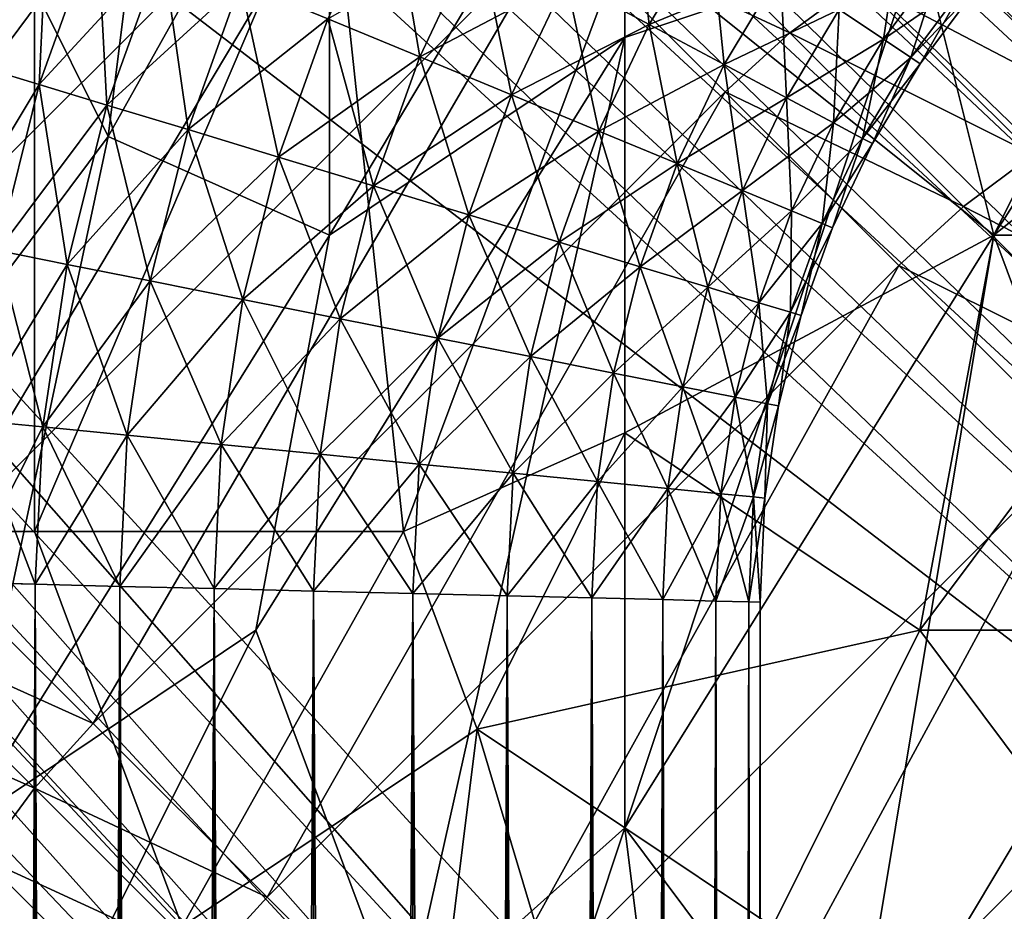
# Model space of a CAD drawing. Extents: x -160 to 10, y -10 to 160.
# Tile 237 of 450: x -0.1852 to -0.1676, y 0.1271 to 0.1431. Entities that reach past the tile are written whole.
import ezdxf

# ---------------------------------------------------------------- set-up
doc = ezdxf.new("R2010")
doc.units = 0

msp = doc.modelspace()

# ---------------------------------------------------------------- linework, layer by layer
for points in [[(-0.156664, 0.141082, 0.506885), (-0.20835, 0.187559, 0.012), (-0.223522, 0.202731, 0.012)], [(-0.156664, 0.141082, 0.506885), (-0.223522, 0.202731, 0.012), (-0.185174, 0.170429, 0.584312)], [(-0.20835, 0.187559, 0.012), (-0.156664, 0.141082, 0.506885), (-0.155774, 0.139976, 0.50601)], [(-0.20835, 0.187559, 0.012), (-0.155774, 0.139976, 0.50601), (-0.20747, 0.186517, 0.010433)], [(-0.20747, 0.186517, 0.010433), (-0.155774, 0.139976, 0.50601), (-0.155125, 0.138744, 0.505181)], [(-0.20747, 0.186517, 0.010433), (-0.155125, 0.138744, 0.505181), (-0.20675, 0.185348, 0.008894)], [(-0.20675, 0.185348, 0.008894), (-0.155125, 0.138744, 0.505181), (-0.154766, 0.137417, 0.504428)], [(-0.20675, 0.185348, 0.008894), (-0.154766, 0.137417, 0.504428), (-0.206202, 0.184071, 0.007408)], [(-0.206202, 0.184071, 0.007408), (-0.154766, 0.137417, 0.504428), (-0.154662, 0.136025, 0.503751)], [(-0.206202, 0.184071, 0.007408), (-0.154662, 0.136025, 0.503751), (-0.205837, 0.182709, 0.006)], [(-0.205837, 0.182709, 0.006), (-0.154662, 0.136025, 0.503751), (-0.154847, 0.134607, 0.503174)], [(-0.205837, 0.182709, 0.006), (-0.154847, 0.134607, 0.503174), (-0.20566, 0.181285, 0.004695)], [(-0.20566, 0.181285, 0.004695), (-0.155258, 0.133214, 0.502694), (-0.205674, 0.179823, 0.003515)], [(-0.20566, 0.181285, 0.004695), (-0.154847, 0.134607, 0.503174), (-0.155258, 0.133214, 0.502694)], [(-0.205674, 0.179823, 0.003515), (-0.155832, 0.131889, 0.502302), (-0.205879, 0.178348, 0.00248)], [(-0.205674, 0.179823, 0.003515), (-0.155258, 0.133214, 0.502694), (-0.155832, 0.131889, 0.502302)], [(-0.205879, 0.178348, 0.00248), (-0.156552, 0.130653, 0.502002), (-0.206098, 0.177305, 0.002352)], [(-0.205879, 0.178348, 0.00248), (-0.155832, 0.131889, 0.502302), (-0.156552, 0.130653, 0.502002)], [(-0.206098, 0.177305, 0.002352), (-0.157361, 0.129463, 0.501767), (-0.206802, 0.175304, 0.001701)], [(-0.206098, 0.177305, 0.002352), (-0.156552, 0.130653, 0.502002), (-0.157361, 0.129463, 0.501767)], [(-0.206802, 0.175304, 0.001701), (-0.158213, 0.128322, 0.501586), (-0.207545, 0.173965, 0.00119)], [(-0.206802, 0.175304, 0.001701), (-0.157361, 0.129463, 0.501767), (-0.158213, 0.128322, 0.501586)], [(-0.207545, 0.173965, 0.00119), (-0.159096, 0.127268, 0.501468), (-0.208435, 0.172716, 0.000882)], [(-0.207545, 0.173965, 0.00119), (-0.158213, 0.128322, 0.501586), (-0.159096, 0.127268, 0.501468)], [(-0.208435, 0.172716, 0.000882), (-0.160067, 0.126275, 0.501429), (-0.209462, 0.171566, 0.000778)], [(-0.208435, 0.172716, 0.000882), (-0.159096, 0.127268, 0.501468), (-0.160067, 0.126275, 0.501429)], [(-0.213696, 0.167333, 0.000778), (-0.209462, 0.171566, 0.000778), (-0.160067, 0.126275, 0.501429)], [(-0.152323, 0.136555, 0.513147), (-0.156664, 0.141082, 0.506885), (-0.185174, 0.170429, 0.584312)], [(-0.149006, 0.133626, 0.527606), (-0.152323, 0.136555, 0.513147), (-0.185174, 0.170429, 0.584312)], [(-0.185174, 0.170429, 0.584312), (-0.170355, 0.156252, 0.644683), (-0.148952, 0.135016, 0.684081)], [(-0.185174, 0.170429, 0.584312), (-0.148952, 0.135016, 0.684081), (-0.071389, 0.057435, 0.659767)], [(-0.148085, 0.13277, 0.531708), (-0.149006, 0.133626, 0.527606), (-0.185174, 0.170429, 0.584312)], [(-0.14702, 0.131759, 0.536139), (-0.148085, 0.13277, 0.531708), (-0.185174, 0.170429, 0.584312)], [(-0.185174, 0.170429, 0.584312), (-0.071389, 0.057435, 0.659767), (-0.083124, 0.068952, 0.639939)], [(-0.185174, 0.170429, 0.584312), (-0.083124, 0.068952, 0.639939), (-0.085112, 0.070919, 0.637953)], [(-0.145774, 0.130563, 0.540869), (-0.14702, 0.131759, 0.536139), (-0.185174, 0.170429, 0.584312)], [(-0.144307, 0.129148, 0.545887), (-0.145774, 0.130563, 0.540869), (-0.185174, 0.170429, 0.584312)], [(-0.185174, 0.170429, 0.584312), (-0.085112, 0.070919, 0.637953), (-0.087059, 0.072845, 0.635977)], [(-0.185174, 0.170429, 0.584312), (-0.087059, 0.072845, 0.635977), (-0.088964, 0.07473, 0.634012)], [(-0.142588, 0.127485, 0.551169), (-0.144307, 0.129148, 0.545887), (-0.185174, 0.170429, 0.584312)], [(-0.140589, 0.125543, 0.556698), (-0.142588, 0.127485, 0.551169), (-0.185174, 0.170429, 0.584312)], [(-0.185174, 0.170429, 0.584312), (-0.088964, 0.07473, 0.634012), (-0.090829, 0.076574, 0.63206)], [(-0.185174, 0.170429, 0.584312), (-0.090829, 0.076574, 0.63206), (-0.092655, 0.078379, 0.630117)], [(-0.138279, 0.123293, 0.562462), (-0.140589, 0.125543, 0.556698), (-0.185174, 0.170429, 0.584312)], [(-0.13563, 0.120707, 0.568446), (-0.138279, 0.123293, 0.562462), (-0.185174, 0.170429, 0.584312)], [(-0.185174, 0.170429, 0.584312), (-0.092655, 0.078379, 0.630117), (-0.094442, 0.080147, 0.628184)], [(-0.185174, 0.170429, 0.584312), (-0.094442, 0.080147, 0.628184), (-0.096295, 0.081978, 0.626145)], [(-0.132613, 0.117755, 0.574642), (-0.13563, 0.120707, 0.568446), (-0.185174, 0.170429, 0.584312)], [(-0.1292, 0.11441, 0.58104), (-0.132613, 0.117755, 0.574642), (-0.185174, 0.170429, 0.584312)], [(-0.185174, 0.170429, 0.584312), (-0.096295, 0.081978, 0.626145), (-0.105174, 0.09075, 0.615906)], [(-0.185174, 0.170429, 0.584312), (-0.105174, 0.09075, 0.615906), (-0.111024, 0.096522, 0.608537)], [(-0.125364, 0.110642, 0.587633), (-0.1292, 0.11441, 0.58104), (-0.185174, 0.170429, 0.584312)], [(-0.121075, 0.106425, 0.594416), (-0.125364, 0.110642, 0.587633), (-0.185174, 0.170429, 0.584312)], [(-0.185174, 0.170429, 0.584312), (-0.111024, 0.096522, 0.608537), (-0.116305, 0.101728, 0.601386)], [(-0.116305, 0.101728, 0.601386), (-0.121075, 0.106425, 0.594416), (-0.185174, 0.170429, 0.584312)], [(-0.213696, 0.167333, 0.000778), (-0.169716, 0.117343, 0.501618), (-0.214846, 0.166305, 0.000882)], [(-0.213696, 0.167333, 0.000778), (-0.16869, 0.118288, 0.501583), (-0.169716, 0.117343, 0.501618)], [(-0.213696, 0.167333, 0.000778), (-0.160067, 0.126275, 0.501429), (-0.16869, 0.118288, 0.501583)], [(-0.214846, 0.166305, 0.000882), (-0.17076, 0.116455, 0.501717), (-0.216095, 0.165416, 0.00119)], [(-0.214846, 0.166305, 0.000882), (-0.169716, 0.117343, 0.501618), (-0.17076, 0.116455, 0.501717)], [(-0.228647, 0.16534, 0.010433), (-0.183198, 0.11464, 0.506917), (-0.229688, 0.16622, 0.012)], [(-0.213729, 0.144307, 0.575792), (-0.229688, 0.16622, 0.012), (-0.183198, 0.11464, 0.506917)], [(-0.216095, 0.165416, 0.00119), (-0.171809, 0.115658, 0.501883), (-0.217434, 0.164672, 0.001701)], [(-0.216095, 0.165416, 0.00119), (-0.17076, 0.116455, 0.501717), (-0.171809, 0.115658, 0.501883)], [(-0.227477, 0.16462, 0.008894), (-0.182057, 0.114015, 0.50612), (-0.228647, 0.16534, 0.010433)], [(-0.228647, 0.16534, 0.010433), (-0.182057, 0.114015, 0.50612), (-0.183198, 0.11464, 0.506917)], [(-0.217434, 0.164672, 0.001701), (-0.172877, 0.114971, 0.50212), (-0.219435, 0.163968, 0.002352)], [(-0.217434, 0.164672, 0.001701), (-0.171809, 0.115658, 0.501883), (-0.172877, 0.114971, 0.50212)], [(-0.226201, 0.164073, 0.007408), (-0.180802, 0.113755, 0.505409), (-0.227477, 0.16462, 0.008894)], [(-0.227477, 0.16462, 0.008894), (-0.180802, 0.113755, 0.505409), (-0.182057, 0.114015, 0.50612)], [(-0.224839, 0.163707, 0.006), (-0.179482, 0.113668, 0.504735), (-0.226201, 0.164073, 0.007408)], [(-0.226201, 0.164073, 0.007408), (-0.179482, 0.113668, 0.504735), (-0.180802, 0.113755, 0.505409)], [(-0.219435, 0.163968, 0.002352), (-0.174055, 0.114471, 0.502475), (-0.220477, 0.163749, 0.00248)], [(-0.219435, 0.163968, 0.002352), (-0.172877, 0.114971, 0.50212), (-0.174055, 0.114471, 0.502475)], [(-0.223414, 0.16353, 0.004695), (-0.178126, 0.113719, 0.504099), (-0.224839, 0.163707, 0.006)], [(-0.224839, 0.163707, 0.006), (-0.178126, 0.113719, 0.504099), (-0.179482, 0.113668, 0.504735)], [(-0.220477, 0.163749, 0.00248), (-0.175366, 0.11413, 0.502951), (-0.221952, 0.163544, 0.003515)], [(-0.220477, 0.163749, 0.00248), (-0.174055, 0.114471, 0.502475), (-0.175366, 0.11413, 0.502951)], [(-0.221952, 0.163544, 0.003515), (-0.176744, 0.113879, 0.503501), (-0.223414, 0.16353, 0.004695)], [(-0.223414, 0.16353, 0.004695), (-0.176744, 0.113879, 0.503501), (-0.178126, 0.113719, 0.504099)], [(-0.221952, 0.163544, 0.003515), (-0.175366, 0.11413, 0.502951), (-0.176744, 0.113879, 0.503501)], [(-0.170355, 0.156252, 0.644683), (-0.160409, 0.146491, 0.666921), (-0.148952, 0.135016, 0.684081)], [(-0.195012, 0.141706, 0.656667), (-0.183835, 0.152882, 0.656667), (-0.186347, 0.155325, 0.650175)], [(-0.19244, 0.139069, 0.662842), (-0.183835, 0.152882, 0.656667), (-0.195012, 0.141706, 0.656667)], [(-0.19244, 0.139069, 0.662842), (-0.181199, 0.15031, 0.662842), (-0.183835, 0.152882, 0.656667)], [(-0.186274, 0.146277, 0.769751), (-0.183631, 0.14097, 0.770463), (-0.18231, 0.151584, 0.769847)], [(-0.183631, 0.14097, 0.770463), (-0.179667, 0.148046, 0.770369), (-0.18231, 0.151584, 0.769847)], [(-0.167774, 0.139201, 0.771169), (-0.159846, 0.151584, 0.770893), (-0.169096, 0.144508, 0.771)], [(-0.165132, 0.132125, 0.771324), (-0.159846, 0.151584, 0.770893), (-0.167774, 0.139201, 0.771169)], [(-0.189739, 0.136306, 0.6687), (-0.181199, 0.15031, 0.662842), (-0.19244, 0.139069, 0.662842)], [(-0.189739, 0.136306, 0.6687), (-0.178436, 0.147609, 0.6687), (-0.181199, 0.15031, 0.662842)], [(-0.179667, 0.139201, 0.770841), (-0.179667, 0.148046, 0.770369), (-0.183631, 0.14097, 0.770463)], [(-0.179667, 0.139201, 0.770841), (-0.174381, 0.148046, 0.770704), (-0.179667, 0.148046, 0.770369)], [(-0.179667, 0.139201, 0.770841), (-0.174381, 0.142739, 0.770922), (-0.174381, 0.148046, 0.770704)], [(-0.174381, 0.142739, 0.770922), (-0.169096, 0.144508, 0.771), (-0.174381, 0.148046, 0.770704)], [(-0.186886, 0.133443, 0.674242), (-0.178436, 0.147609, 0.6687), (-0.189739, 0.136306, 0.6687)], [(-0.186886, 0.133443, 0.674242), (-0.175573, 0.144756, 0.674242), (-0.178436, 0.147609, 0.6687)], [(-0.183631, 0.14097, 0.770463), (-0.186274, 0.146277, 0.769751), (-0.190238, 0.132125, 0.770271)], [(-0.179667, 0.146277, 0.701498), (-0.184953, 0.133894, 0.702785), (-0.184953, 0.144508, 0.701483)], [(-0.179667, 0.146277, 0.701498), (-0.178346, 0.133894, 0.703376), (-0.184953, 0.133894, 0.702785)], [(-0.178346, 0.133894, 0.703376), (-0.179667, 0.146277, 0.701498), (-0.174381, 0.144508, 0.702201)], [(-0.171425, 0.142822, 0.6794), (-0.174408, 0.145806, 0.674179), (-0.175573, 0.144756, 0.674242)], [(-0.170173, 0.143745, 0.679201), (-0.174408, 0.145806, 0.674179), (-0.171425, 0.142822, 0.6794)], [(-0.174263, 0.145727, 0.317799), (-0.175434, 0.143772, 0.317799), (-0.173943, 0.142975, 0.317208)], [(-0.174263, 0.145727, 0.317799), (-0.173943, 0.142975, 0.317208), (-0.172857, 0.144787, 0.317208)], [(-0.178574, 0.14545, 0.317799), (-0.179698, 0.143075, 0.317799), (-0.178053, 0.142393, 0.318)], [(-0.178574, 0.14545, 0.317799), (-0.178053, 0.142393, 0.318), (-0.177004, 0.144611, 0.318)], [(-0.184712, 0.145152, 0.306529), (-0.186343, 0.142347, 0.30822), (-0.185259, 0.145378, 0.30822)], [(-0.185259, 0.145378, 0.31178), (-0.185777, 0.142176, 0.313471), (-0.184712, 0.145152, 0.313471)], [(-0.184712, 0.145152, 0.306529), (-0.185777, 0.142176, 0.306529), (-0.186343, 0.142347, 0.30822)], [(-0.184712, 0.145152, 0.313471), (-0.185777, 0.142176, 0.313471), (-0.184865, 0.141899, 0.314988)], [(-0.183832, 0.144787, 0.305012), (-0.185777, 0.142176, 0.306529), (-0.184712, 0.145152, 0.306529)], [(-0.184712, 0.145152, 0.313471), (-0.184865, 0.141899, 0.314988), (-0.183832, 0.144787, 0.314988)], [(-0.164413, 0.142071, 0.683269), (-0.167486, 0.145144, 0.678423), (-0.168852, 0.144524, 0.678874)], [(-0.1839, 0.130457, 0.679467), (-0.175573, 0.144756, 0.674242), (-0.186886, 0.133443, 0.674242)], [(-0.183832, 0.144787, 0.305012), (-0.184865, 0.141899, 0.305012), (-0.185777, 0.142176, 0.306529)], [(-0.183832, 0.144787, 0.314988), (-0.184865, 0.141899, 0.314988), (-0.183653, 0.141531, 0.316255)], [(-0.182661, 0.144302, 0.303745), (-0.184865, 0.141899, 0.305012), (-0.183832, 0.144787, 0.305012)], [(-0.1839, 0.130457, 0.679467), (-0.172587, 0.14177, 0.679467), (-0.175573, 0.144756, 0.674242)], [(-0.183832, 0.144787, 0.314988), (-0.183653, 0.141531, 0.316255), (-0.182661, 0.144302, 0.316255)], [(-0.171425, 0.142822, 0.6794), (-0.175573, 0.144756, 0.674242), (-0.172587, 0.14177, 0.679467)], [(-0.172857, 0.144787, 0.302792), (-0.173943, 0.142975, 0.302792), (-0.175434, 0.143772, 0.302201)], [(-0.172857, 0.144787, 0.317208), (-0.173943, 0.142975, 0.317208), (-0.172605, 0.14226, 0.316255)], [(-0.171595, 0.143944, 0.303745), (-0.173943, 0.142975, 0.302792), (-0.172857, 0.144787, 0.302792)], [(-0.172857, 0.144787, 0.317208), (-0.172605, 0.14226, 0.316255), (-0.171595, 0.143944, 0.316255)], [(-0.177004, 0.144611, 0.302), (-0.178053, 0.142393, 0.302), (-0.179698, 0.143075, 0.302201)], [(-0.177004, 0.144611, 0.318), (-0.178053, 0.142393, 0.318), (-0.176408, 0.141712, 0.317799)], [(-0.175434, 0.143772, 0.302201), (-0.178053, 0.142393, 0.302), (-0.177004, 0.144611, 0.302)], [(-0.177004, 0.144611, 0.318), (-0.176408, 0.141712, 0.317799), (-0.175434, 0.143772, 0.317799)], [(-0.169446, 0.144718, 0.314988), (-0.170542, 0.143241, 0.314988), (-0.16975, 0.142711, 0.313471)], [(-0.169446, 0.144718, 0.314988), (-0.16975, 0.142711, 0.313471), (-0.16871, 0.144114, 0.313471)], [(-0.192881, 0.132125, 0.702561), (-0.188917, 0.144508, 0.701431), (-0.184953, 0.144508, 0.701483)], [(-0.192881, 0.132125, 0.702561), (-0.184953, 0.144508, 0.701483), (-0.188917, 0.133894, 0.702502)], [(-0.184953, 0.133894, 0.702785), (-0.188917, 0.133894, 0.702502), (-0.184953, 0.144508, 0.701483)], [(-0.178346, 0.133894, 0.703376), (-0.174381, 0.144508, 0.702201), (-0.174381, 0.135663, 0.703559)], [(-0.167774, 0.139201, 0.703892), (-0.174381, 0.144508, 0.702201), (-0.165132, 0.144508, 0.703407)], [(-0.174381, 0.135663, 0.703559), (-0.174381, 0.144508, 0.702201), (-0.167774, 0.139201, 0.703892)], [(-0.169096, 0.144508, 0.771), (-0.174381, 0.128587, 0.771372), (-0.167774, 0.139201, 0.771169)], [(-0.169096, 0.144508, 0.771), (-0.174381, 0.142739, 0.770922), (-0.174381, 0.128587, 0.771372)], [(-0.165762, 0.141433, 0.683746), (-0.168852, 0.144524, 0.678874), (-0.170173, 0.143745, 0.679201)], [(-0.164413, 0.142071, 0.683269), (-0.168852, 0.144524, 0.678874), (-0.165762, 0.141433, 0.683746)], [(-0.167774, 0.139201, 0.703892), (-0.165132, 0.144508, 0.703407), (-0.161167, 0.144508, 0.704083)], [(-0.16381, 0.139201, 0.704533), (-0.167774, 0.139201, 0.703892), (-0.161167, 0.144508, 0.704083)], [(-0.208108, 0.138327, 0.609454), (-0.213729, 0.144307, 0.575792), (-0.183198, 0.11464, 0.506917)], [(-0.182661, 0.144302, 0.303745), (-0.183653, 0.141531, 0.303745), (-0.184865, 0.141899, 0.305012)], [(-0.182661, 0.144302, 0.316255), (-0.183653, 0.141531, 0.316255), (-0.182201, 0.141091, 0.317208)], [(-0.18126, 0.143722, 0.302792), (-0.183653, 0.141531, 0.303745), (-0.182661, 0.144302, 0.303745)], [(-0.182661, 0.144302, 0.316255), (-0.182201, 0.141091, 0.317208), (-0.18126, 0.143722, 0.317208)], [(-0.16871, 0.144114, 0.306529), (-0.16975, 0.142711, 0.306529), (-0.170542, 0.143241, 0.305012)], [(-0.16871, 0.144114, 0.313471), (-0.16975, 0.142711, 0.313471), (-0.169258, 0.142382, 0.31178)], [(-0.168252, 0.143738, 0.30822), (-0.16975, 0.142711, 0.306529), (-0.16871, 0.144114, 0.306529)], [(-0.16871, 0.144114, 0.313471), (-0.169258, 0.142382, 0.31178), (-0.168252, 0.143738, 0.31178)], [(-0.171595, 0.143944, 0.303745), (-0.172605, 0.14226, 0.303745), (-0.173943, 0.142975, 0.302792)], [(-0.171595, 0.143944, 0.316255), (-0.172605, 0.14226, 0.316255), (-0.171488, 0.141663, 0.314988)], [(-0.170542, 0.143241, 0.305012), (-0.172605, 0.14226, 0.303745), (-0.171595, 0.143944, 0.303745)], [(-0.171595, 0.143944, 0.316255), (-0.171488, 0.141663, 0.314988), (-0.170542, 0.143241, 0.314988)], [(-0.18126, 0.143722, 0.302792), (-0.182201, 0.141091, 0.302792), (-0.183653, 0.141531, 0.303745)], [(-0.18126, 0.143722, 0.317208), (-0.182201, 0.141091, 0.317208), (-0.180583, 0.1406, 0.317799)], [(-0.179698, 0.143075, 0.302201), (-0.182201, 0.141091, 0.302792), (-0.18126, 0.143722, 0.302792)], [(-0.18126, 0.143722, 0.317208), (-0.180583, 0.1406, 0.317799), (-0.179698, 0.143075, 0.317799)], [(-0.175434, 0.143772, 0.302201), (-0.176408, 0.141712, 0.302201), (-0.178053, 0.142393, 0.302)], [(-0.175434, 0.143772, 0.317799), (-0.176408, 0.141712, 0.317799), (-0.174846, 0.141065, 0.317208)], [(-0.173943, 0.142975, 0.302792), (-0.176408, 0.141712, 0.302201), (-0.175434, 0.143772, 0.302201)], [(-0.175434, 0.143772, 0.317799), (-0.174846, 0.141065, 0.317208), (-0.173943, 0.142975, 0.317208)], [(-0.16707, 0.140643, 0.684094), (-0.170173, 0.143745, 0.679201), (-0.171425, 0.142822, 0.6794)], [(-0.165762, 0.141433, 0.683746), (-0.170173, 0.143745, 0.679201), (-0.16707, 0.140643, 0.684094)], [(-0.168252, 0.143738, 0.30822), (-0.169258, 0.142382, 0.30822), (-0.16975, 0.142711, 0.306529)], [(-0.168252, 0.143738, 0.31178), (-0.169258, 0.142382, 0.31178), (-0.169091, 0.142271, 0.31)], [(-0.168097, 0.143611, 0.31), (-0.169258, 0.142382, 0.30822), (-0.168252, 0.143738, 0.30822)], [(-0.168252, 0.143738, 0.31178), (-0.169091, 0.142271, 0.31), (-0.168097, 0.143611, 0.31)], [(-0.168097, 0.143611, 0.31), (-0.169091, 0.142271, 0.31), (-0.169258, 0.142382, 0.30822)], [(-0.170542, 0.143241, 0.305012), (-0.171488, 0.141663, 0.305012), (-0.172605, 0.14226, 0.303745)], [(-0.170542, 0.143241, 0.314988), (-0.171488, 0.141663, 0.314988), (-0.170647, 0.141213, 0.313471)], [(-0.16975, 0.142711, 0.306529), (-0.171488, 0.141663, 0.305012), (-0.170542, 0.143241, 0.305012)], [(-0.170542, 0.143241, 0.314988), (-0.170647, 0.141213, 0.313471), (-0.16975, 0.142711, 0.313471)], [(-0.179698, 0.143075, 0.302201), (-0.180583, 0.1406, 0.302201), (-0.182201, 0.141091, 0.302792)], [(-0.179698, 0.143075, 0.317799), (-0.180583, 0.1406, 0.317799), (-0.17888, 0.140083, 0.318)], [(-0.178053, 0.142393, 0.302), (-0.180583, 0.1406, 0.302201), (-0.179698, 0.143075, 0.302201)], [(-0.179698, 0.143075, 0.317799), (-0.17888, 0.140083, 0.318), (-0.178053, 0.142393, 0.318)], [(-0.173943, 0.142975, 0.302792), (-0.174846, 0.141065, 0.302792), (-0.176408, 0.141712, 0.302201)], [(-0.173943, 0.142975, 0.317208), (-0.174846, 0.141065, 0.317208), (-0.173445, 0.140485, 0.316255)], [(-0.172605, 0.14226, 0.303745), (-0.174846, 0.141065, 0.302792), (-0.173943, 0.142975, 0.302792)], [(-0.173943, 0.142975, 0.317208), (-0.173445, 0.140485, 0.316255), (-0.172605, 0.14226, 0.316255)], [(-0.168315, 0.139712, 0.684304), (-0.171425, 0.142822, 0.6794), (-0.172587, 0.14177, 0.679467)], [(-0.16707, 0.140643, 0.684094), (-0.171425, 0.142822, 0.6794), (-0.168315, 0.139712, 0.684304)], [(-0.180989, 0.132125, 0.771057), (-0.174381, 0.142739, 0.770922), (-0.179667, 0.139201, 0.770841)], [(-0.174381, 0.142739, 0.770922), (-0.180989, 0.132125, 0.771057), (-0.178346, 0.125049, 0.771378)], [(-0.174381, 0.142739, 0.770922), (-0.178346, 0.125049, 0.771378), (-0.174381, 0.128587, 0.771372)], [(-0.16975, 0.142711, 0.306529), (-0.170647, 0.141213, 0.306529), (-0.171488, 0.141663, 0.305012)], [(-0.16975, 0.142711, 0.313471), (-0.170647, 0.141213, 0.313471), (-0.170126, 0.140935, 0.31178)], [(-0.169258, 0.142382, 0.30822), (-0.170647, 0.141213, 0.306529), (-0.16975, 0.142711, 0.306529)], [(-0.16975, 0.142711, 0.313471), (-0.170126, 0.140935, 0.31178), (-0.169258, 0.142382, 0.31178)], [(-0.178053, 0.142393, 0.302), (-0.178879, 0.140083, 0.302), (-0.180583, 0.1406, 0.302201)], [(-0.178053, 0.142393, 0.318), (-0.17888, 0.140083, 0.318), (-0.177176, 0.139567, 0.317799)], [(-0.176408, 0.141712, 0.302201), (-0.178879, 0.140083, 0.302), (-0.178053, 0.142393, 0.302)], [(-0.178053, 0.142393, 0.318), (-0.177176, 0.139567, 0.317799), (-0.176408, 0.141712, 0.317799)], [(-0.169258, 0.142382, 0.30822), (-0.170126, 0.140935, 0.30822), (-0.170647, 0.141213, 0.306529)], [(-0.169258, 0.142382, 0.31178), (-0.170126, 0.140935, 0.31178), (-0.169949, 0.14084, 0.31)], [(-0.169091, 0.142271, 0.31), (-0.170126, 0.140935, 0.30822), (-0.169258, 0.142382, 0.30822)], [(-0.169258, 0.142382, 0.31178), (-0.169949, 0.14084, 0.31), (-0.169091, 0.142271, 0.31)], [(-0.184865, 0.141899, 0.305012), (-0.186545, 0.13911, 0.306529), (-0.185777, 0.142176, 0.306529)], [(-0.185777, 0.142176, 0.313471), (-0.18561, 0.138924, 0.314988), (-0.184865, 0.141899, 0.314988)], [(-0.172605, 0.14226, 0.303745), (-0.173445, 0.140485, 0.303745), (-0.174846, 0.141065, 0.302792)], [(-0.172605, 0.14226, 0.316255), (-0.173445, 0.140485, 0.316255), (-0.172274, 0.14, 0.314988)], [(-0.171488, 0.141663, 0.305012), (-0.173445, 0.140485, 0.303745), (-0.172605, 0.14226, 0.303745)], [(-0.172605, 0.14226, 0.316255), (-0.172274, 0.14, 0.314988), (-0.171488, 0.141663, 0.314988)], [(-0.169091, 0.142271, 0.31), (-0.169949, 0.14084, 0.31), (-0.170126, 0.140935, 0.30822)], [(-0.184865, 0.141899, 0.305012), (-0.18561, 0.138924, 0.305012), (-0.186545, 0.13911, 0.306529)], [(-0.184865, 0.141899, 0.314988), (-0.18561, 0.138924, 0.314988), (-0.184368, 0.138677, 0.316255)], [(-0.183653, 0.141531, 0.303745), (-0.18561, 0.138924, 0.305012), (-0.184865, 0.141899, 0.305012)], [(-0.184865, 0.141899, 0.314988), (-0.184368, 0.138677, 0.316255), (-0.183653, 0.141531, 0.316255)], [(-0.180787, 0.127345, 0.684375), (-0.172587, 0.14177, 0.679467), (-0.1839, 0.130457, 0.679467)], [(-0.180787, 0.127345, 0.684375), (-0.169474, 0.138658, 0.684375), (-0.172587, 0.14177, 0.679467)], [(-0.168315, 0.139712, 0.684304), (-0.172587, 0.14177, 0.679467), (-0.169474, 0.138658, 0.684375)], [(-0.176408, 0.141712, 0.302201), (-0.177176, 0.139567, 0.302201), (-0.178879, 0.140083, 0.302)], [(-0.176408, 0.141712, 0.317799), (-0.177176, 0.139567, 0.317799), (-0.175558, 0.139076, 0.317208)], [(-0.174846, 0.141065, 0.302792), (-0.177176, 0.139567, 0.302201), (-0.176408, 0.141712, 0.302201)], [(-0.176408, 0.141712, 0.317799), (-0.175558, 0.139076, 0.317208), (-0.174846, 0.141065, 0.317208)], [(-0.171488, 0.141663, 0.305012), (-0.172274, 0.14, 0.305012), (-0.173445, 0.140485, 0.303745)], [(-0.171488, 0.141663, 0.314988), (-0.172274, 0.14, 0.314988), (-0.171394, 0.139635, 0.313471)], [(-0.170647, 0.141213, 0.306529), (-0.172274, 0.14, 0.305012), (-0.171488, 0.141663, 0.305012)], [(-0.171488, 0.141663, 0.314988), (-0.171394, 0.139635, 0.313471), (-0.170647, 0.141213, 0.313471)], [(-0.183653, 0.141531, 0.303745), (-0.184368, 0.138677, 0.303745), (-0.18561, 0.138924, 0.305012)], [(-0.183653, 0.141531, 0.316255), (-0.184368, 0.138677, 0.316255), (-0.18288, 0.138381, 0.317208)], [(-0.182201, 0.141091, 0.302792), (-0.184368, 0.138677, 0.303745), (-0.183653, 0.141531, 0.303745)], [(-0.183653, 0.141531, 0.316255), (-0.18288, 0.138381, 0.317208), (-0.182201, 0.141091, 0.317208)], [(-0.182201, 0.141091, 0.302792), (-0.18288, 0.138381, 0.302792), (-0.184368, 0.138677, 0.303745)], [(-0.182201, 0.141091, 0.317208), (-0.18288, 0.138381, 0.317208), (-0.181222, 0.138051, 0.317799)], [(-0.180583, 0.1406, 0.302201), (-0.18288, 0.138381, 0.302792), (-0.182201, 0.141091, 0.302792)], [(-0.182201, 0.141091, 0.317208), (-0.181222, 0.138051, 0.317799), (-0.180583, 0.1406, 0.317799)], [(-0.174846, 0.141065, 0.302792), (-0.175558, 0.139076, 0.302792), (-0.177176, 0.139567, 0.302201)], [(-0.174846, 0.141065, 0.317208), (-0.175558, 0.139076, 0.317208), (-0.174106, 0.138635, 0.316255)], [(-0.173445, 0.140485, 0.303745), (-0.175558, 0.139076, 0.302792), (-0.174846, 0.141065, 0.302792)], [(-0.174846, 0.141065, 0.317208), (-0.174106, 0.138635, 0.316255), (-0.173445, 0.140485, 0.316255)], [(-0.170647, 0.141213, 0.306529), (-0.171394, 0.139635, 0.306529), (-0.172274, 0.14, 0.305012)], [(-0.170647, 0.141213, 0.313471), (-0.171394, 0.139635, 0.313471), (-0.170847, 0.139409, 0.31178)], [(-0.170126, 0.140935, 0.30822), (-0.171394, 0.139635, 0.306529), (-0.170647, 0.141213, 0.306529)], [(-0.170647, 0.141213, 0.313471), (-0.170847, 0.139409, 0.31178), (-0.170126, 0.140935, 0.31178)], [(-0.190238, 0.132125, 0.770271), (-0.186274, 0.128587, 0.770882), (-0.183631, 0.14097, 0.770463)], [(-0.186274, 0.128587, 0.770882), (-0.179667, 0.139201, 0.770841), (-0.183631, 0.14097, 0.770463)], [(-0.170126, 0.140935, 0.30822), (-0.170847, 0.139409, 0.30822), (-0.171394, 0.139635, 0.306529)], [(-0.170126, 0.140935, 0.31178), (-0.170847, 0.139409, 0.31178), (-0.170662, 0.139332, 0.31)], [(-0.169949, 0.14084, 0.31), (-0.170847, 0.139409, 0.30822), (-0.170126, 0.140935, 0.30822)], [(-0.170126, 0.140935, 0.31178), (-0.170662, 0.139332, 0.31), (-0.169949, 0.14084, 0.31)], [(-0.169949, 0.14084, 0.31), (-0.170662, 0.139332, 0.31), (-0.170847, 0.139409, 0.30822)], [(-0.180583, 0.1406, 0.302201), (-0.181222, 0.138051, 0.302201), (-0.18288, 0.138381, 0.302792)], [(-0.180583, 0.1406, 0.317799), (-0.181222, 0.138051, 0.317799), (-0.179476, 0.137704, 0.318)], [(-0.178879, 0.140083, 0.302), (-0.181222, 0.138051, 0.302201), (-0.180583, 0.1406, 0.302201)], [(-0.180583, 0.1406, 0.317799), (-0.179476, 0.137704, 0.318), (-0.17888, 0.140083, 0.318)], [(-0.163842, 0.137414, 0.68867), (-0.16707, 0.140643, 0.684094), (-0.168315, 0.139712, 0.684304)], [(-0.173445, 0.140485, 0.303745), (-0.174106, 0.138635, 0.303745), (-0.175558, 0.139076, 0.302792)], [(-0.173445, 0.140485, 0.316255), (-0.174106, 0.138635, 0.316255), (-0.172894, 0.138268, 0.314988)], [(-0.172274, 0.14, 0.305012), (-0.174106, 0.138635, 0.303745), (-0.173445, 0.140485, 0.303745)], [(-0.173445, 0.140485, 0.316255), (-0.172894, 0.138268, 0.314988), (-0.172274, 0.14, 0.314988)], [(-0.178879, 0.140083, 0.302), (-0.179476, 0.137704, 0.302), (-0.181222, 0.138051, 0.302201)], [(-0.17888, 0.140083, 0.318), (-0.179476, 0.137704, 0.318), (-0.17773, 0.137356, 0.317799)], [(-0.177176, 0.139567, 0.302201), (-0.179476, 0.137704, 0.302), (-0.178879, 0.140083, 0.302)], [(-0.17888, 0.140083, 0.318), (-0.17773, 0.137356, 0.317799), (-0.177176, 0.139567, 0.317799)], [(-0.172274, 0.14, 0.305012), (-0.172894, 0.138268, 0.305012), (-0.174106, 0.138635, 0.303745)], [(-0.172274, 0.14, 0.314988), (-0.172894, 0.138268, 0.314988), (-0.171982, 0.137991, 0.313471)], [(-0.171394, 0.139635, 0.306529), (-0.172894, 0.138268, 0.305012), (-0.172274, 0.14, 0.305012)], [(-0.172274, 0.14, 0.314988), (-0.171982, 0.137991, 0.313471), (-0.171394, 0.139635, 0.313471)], [(-0.171394, 0.139635, 0.306529), (-0.171982, 0.137991, 0.306529), (-0.172894, 0.138268, 0.305012)], [(-0.171394, 0.139635, 0.313471), (-0.171982, 0.137991, 0.313471), (-0.171416, 0.137819, 0.31178)], [(-0.170847, 0.139409, 0.30822), (-0.171982, 0.137991, 0.306529), (-0.171394, 0.139635, 0.306529)], [(-0.171394, 0.139635, 0.313471), (-0.171416, 0.137819, 0.31178), (-0.170847, 0.139409, 0.31178)], [(-0.165078, 0.136475, 0.688892), (-0.168315, 0.139712, 0.684304), (-0.169474, 0.138658, 0.684375)], [(-0.163842, 0.137414, 0.68867), (-0.168315, 0.139712, 0.684304), (-0.165078, 0.136475, 0.688892)], [(-0.177176, 0.139567, 0.302201), (-0.17773, 0.137356, 0.302201), (-0.179476, 0.137704, 0.302)], [(-0.177176, 0.139567, 0.317799), (-0.17773, 0.137356, 0.317799), (-0.176071, 0.137026, 0.317208)], [(-0.175558, 0.139076, 0.302792), (-0.17773, 0.137356, 0.302201), (-0.177176, 0.139567, 0.302201)], [(-0.177176, 0.139567, 0.317799), (-0.176071, 0.137026, 0.317208), (-0.175558, 0.139076, 0.317208)], [(-0.170847, 0.139409, 0.30822), (-0.171416, 0.137819, 0.30822), (-0.171982, 0.137991, 0.306529)], [(-0.170847, 0.139409, 0.31178), (-0.171416, 0.137819, 0.31178), (-0.171224, 0.137761, 0.31)], [(-0.170662, 0.139332, 0.31), (-0.171416, 0.137819, 0.30822), (-0.170847, 0.139409, 0.30822)], [(-0.170662, 0.139332, 0.31), (-0.171224, 0.137761, 0.31), (-0.171416, 0.137819, 0.30822)], [(-0.170847, 0.139409, 0.31178), (-0.171224, 0.137761, 0.31), (-0.170662, 0.139332, 0.31)], [(-0.180989, 0.132125, 0.771057), (-0.179667, 0.139201, 0.770841), (-0.186274, 0.128587, 0.770882)], [(-0.169096, 0.132125, 0.70482), (-0.174381, 0.135663, 0.703559), (-0.167774, 0.139201, 0.703892)], [(-0.170417, 0.12328, 0.77151), (-0.167774, 0.139201, 0.771169), (-0.174381, 0.128587, 0.771372)], [(-0.170417, 0.12328, 0.77151), (-0.165132, 0.132125, 0.771324), (-0.167774, 0.139201, 0.771169)], [(-0.16381, 0.139201, 0.704533), (-0.169096, 0.132125, 0.70482), (-0.167774, 0.139201, 0.703892)], [(-0.169096, 0.132125, 0.70482), (-0.16381, 0.139201, 0.704533), (-0.161167, 0.132125, 0.706187)], [(-0.175558, 0.139076, 0.302792), (-0.176071, 0.137026, 0.302792), (-0.17773, 0.137356, 0.302201)], [(-0.175558, 0.139076, 0.317208), (-0.176071, 0.137026, 0.317208), (-0.174584, 0.13673, 0.316255)], [(-0.174106, 0.138635, 0.303745), (-0.176071, 0.137026, 0.302792), (-0.175558, 0.139076, 0.302792)], [(-0.175558, 0.139076, 0.317208), (-0.174584, 0.13673, 0.316255), (-0.174106, 0.138635, 0.316255)], [(-0.18561, 0.138924, 0.314988), (-0.18606, 0.13589, 0.314988), (-0.1848, 0.135766, 0.316255)], [(-0.184368, 0.138677, 0.303745), (-0.18606, 0.13589, 0.305012), (-0.18561, 0.138924, 0.305012)], [(-0.18561, 0.138924, 0.314988), (-0.1848, 0.135766, 0.316255), (-0.184368, 0.138677, 0.316255)], [(-0.184368, 0.138677, 0.303745), (-0.1848, 0.135766, 0.303745), (-0.18606, 0.13589, 0.305012)], [(-0.184368, 0.138677, 0.316255), (-0.1848, 0.135766, 0.316255), (-0.18329, 0.135617, 0.317208)], [(-0.18288, 0.138381, 0.302792), (-0.1848, 0.135766, 0.303745), (-0.184368, 0.138677, 0.303745)], [(-0.184368, 0.138677, 0.316255), (-0.18329, 0.135617, 0.317208), (-0.18288, 0.138381, 0.317208)], [(-0.177548, 0.124105, 0.688967), (-0.169474, 0.138658, 0.684375), (-0.180787, 0.127345, 0.684375)], [(-0.177548, 0.124105, 0.688967), (-0.166235, 0.135418, 0.688967), (-0.169474, 0.138658, 0.684375)], [(-0.174106, 0.138635, 0.303745), (-0.174584, 0.13673, 0.303745), (-0.176071, 0.137026, 0.302792)], [(-0.174106, 0.138635, 0.316255), (-0.174584, 0.13673, 0.316255), (-0.173341, 0.136483, 0.314988)], [(-0.172894, 0.138268, 0.305012), (-0.174584, 0.13673, 0.303745), (-0.174106, 0.138635, 0.303745)], [(-0.174106, 0.138635, 0.316255), (-0.173341, 0.136483, 0.314988), (-0.172894, 0.138268, 0.314988)], [(-0.165078, 0.136475, 0.688892), (-0.169474, 0.138658, 0.684375), (-0.166235, 0.135418, 0.688967)], [(-0.191236, 0.120898, 0.661847), (-0.208108, 0.138327, 0.609454), (-0.183198, 0.11464, 0.506917)], [(-0.18288, 0.138381, 0.302792), (-0.18329, 0.135617, 0.302792), (-0.1848, 0.135766, 0.303745)], [(-0.18288, 0.138381, 0.317208), (-0.18329, 0.135617, 0.317208), (-0.181607, 0.135451, 0.317799)], [(-0.181222, 0.138051, 0.302201), (-0.18329, 0.135617, 0.302792), (-0.18288, 0.138381, 0.302792)], [(-0.18288, 0.138381, 0.317208), (-0.181607, 0.135451, 0.317799), (-0.181222, 0.138051, 0.317799)], [(-0.172894, 0.138268, 0.305012), (-0.173341, 0.136483, 0.305012), (-0.174584, 0.13673, 0.303745)], [(-0.172894, 0.138268, 0.314988), (-0.173341, 0.136483, 0.314988), (-0.172406, 0.136297, 0.313471)], [(-0.171982, 0.137991, 0.306529), (-0.173341, 0.136483, 0.305012), (-0.172894, 0.138268, 0.305012)], [(-0.172894, 0.138268, 0.314988), (-0.172406, 0.136297, 0.313471), (-0.171982, 0.137991, 0.313471)], [(-0.181222, 0.138051, 0.302201), (-0.181607, 0.135451, 0.302201), (-0.18329, 0.135617, 0.302792)], [(-0.181222, 0.138051, 0.317799), (-0.181607, 0.135451, 0.317799), (-0.179836, 0.135277, 0.318)], [(-0.179476, 0.137704, 0.302), (-0.181607, 0.135451, 0.302201), (-0.181222, 0.138051, 0.302201)], [(-0.181222, 0.138051, 0.317799), (-0.179836, 0.135277, 0.318), (-0.179476, 0.137704, 0.318)], [(-0.171982, 0.137991, 0.306529), (-0.172406, 0.136297, 0.306529), (-0.173341, 0.136483, 0.305012)], [(-0.171982, 0.137991, 0.313471), (-0.172406, 0.136297, 0.313471), (-0.171826, 0.136182, 0.31178)], [(-0.171416, 0.137819, 0.30822), (-0.172406, 0.136297, 0.306529), (-0.171982, 0.137991, 0.306529)], [(-0.171982, 0.137991, 0.313471), (-0.171826, 0.136182, 0.31178), (-0.171416, 0.137819, 0.31178)], [(-0.179476, 0.137704, 0.302), (-0.179836, 0.135277, 0.302), (-0.181607, 0.135451, 0.302201)], [(-0.179476, 0.137704, 0.318), (-0.179836, 0.135277, 0.318), (-0.178064, 0.135102, 0.317799)], [(-0.17773, 0.137356, 0.302201), (-0.179836, 0.135277, 0.302), (-0.179476, 0.137704, 0.302)], [(-0.179476, 0.137704, 0.318), (-0.178064, 0.135102, 0.317799), (-0.17773, 0.137356, 0.317799)], [(-0.171416, 0.137819, 0.30822), (-0.171826, 0.136182, 0.30822), (-0.172406, 0.136297, 0.306529)], [(-0.171416, 0.137819, 0.31178), (-0.171826, 0.136182, 0.31178), (-0.171629, 0.136143, 0.31)], [(-0.171224, 0.137761, 0.31), (-0.171826, 0.136182, 0.30822), (-0.171416, 0.137819, 0.30822)], [(-0.171224, 0.137761, 0.31), (-0.171629, 0.136143, 0.31), (-0.171826, 0.136182, 0.30822)], [(-0.171416, 0.137819, 0.31178), (-0.171629, 0.136143, 0.31), (-0.171224, 0.137761, 0.31)], [(-0.17773, 0.137356, 0.302201), (-0.178064, 0.135102, 0.302201), (-0.179836, 0.135277, 0.302)], [(-0.17773, 0.137356, 0.317799), (-0.178064, 0.135102, 0.317799), (-0.176381, 0.134936, 0.317208)], [(-0.176071, 0.137026, 0.302792), (-0.178064, 0.135102, 0.302201), (-0.17773, 0.137356, 0.302201)], [(-0.17773, 0.137356, 0.317799), (-0.176381, 0.134936, 0.317208), (-0.176071, 0.137026, 0.317208)], [(-0.176071, 0.137026, 0.302792), (-0.176381, 0.134936, 0.302792), (-0.178064, 0.135102, 0.302201)], [(-0.176071, 0.137026, 0.317208), (-0.176381, 0.134936, 0.317208), (-0.174872, 0.134788, 0.316255)], [(-0.174584, 0.13673, 0.303745), (-0.176381, 0.134936, 0.302792), (-0.176071, 0.137026, 0.302792)], [(-0.176071, 0.137026, 0.317208), (-0.174872, 0.134788, 0.316255), (-0.174584, 0.13673, 0.316255)], [(-0.174584, 0.13673, 0.303745), (-0.174872, 0.134788, 0.303745), (-0.176381, 0.134936, 0.302792)], [(-0.174584, 0.13673, 0.316255), (-0.174872, 0.134788, 0.316255), (-0.173611, 0.134664, 0.314988)], [(-0.173341, 0.136483, 0.305012), (-0.174872, 0.134788, 0.303745), (-0.174584, 0.13673, 0.303745)], [(-0.174584, 0.13673, 0.316255), (-0.173611, 0.134664, 0.314988), (-0.173341, 0.136483, 0.314988)], [(-0.173341, 0.136483, 0.305012), (-0.173611, 0.134664, 0.305012), (-0.174872, 0.134788, 0.303745)], [(-0.173341, 0.136483, 0.314988), (-0.173611, 0.134664, 0.314988), (-0.172663, 0.13457, 0.313471)], [(-0.172406, 0.136297, 0.306529), (-0.173611, 0.134664, 0.305012), (-0.173341, 0.136483, 0.305012)], [(-0.173341, 0.136483, 0.314988), (-0.172663, 0.13457, 0.313471), (-0.172406, 0.136297, 0.313471)], [(-0.172406, 0.136297, 0.306529), (-0.172663, 0.13457, 0.306529), (-0.173611, 0.134664, 0.305012)], [(-0.172406, 0.136297, 0.313471), (-0.172663, 0.13457, 0.313471), (-0.172074, 0.134512, 0.31178)], [(-0.171826, 0.136182, 0.30822), (-0.172663, 0.13457, 0.306529), (-0.172406, 0.136297, 0.306529)], [(-0.172406, 0.136297, 0.313471), (-0.172074, 0.134512, 0.31178), (-0.171826, 0.136182, 0.31178)], [(-0.171826, 0.136182, 0.30822), (-0.172074, 0.134512, 0.30822), (-0.172663, 0.13457, 0.306529)], [(-0.171826, 0.136182, 0.31178), (-0.172074, 0.134512, 0.31178), (-0.171874, 0.134493, 0.31)], [(-0.171629, 0.136143, 0.31), (-0.172074, 0.134512, 0.30822), (-0.171826, 0.136182, 0.30822)], [(-0.171629, 0.136143, 0.31), (-0.171874, 0.134493, 0.31), (-0.172074, 0.134512, 0.30822)], [(-0.171826, 0.136182, 0.31178), (-0.171874, 0.134493, 0.31), (-0.171629, 0.136143, 0.31)], [(-0.18606, 0.13589, 0.314988), (-0.186209, 0.13298, 0.314988), (-0.184942, 0.132949, 0.316255)], [(-0.1848, 0.135766, 0.303745), (-0.186209, 0.13298, 0.305012), (-0.18606, 0.13589, 0.305012)], [(-0.1848, 0.135766, 0.303745), (-0.184942, 0.132949, 0.303745), (-0.186209, 0.13298, 0.305012)], [(-0.18606, 0.13589, 0.314988), (-0.184942, 0.132949, 0.316255), (-0.1848, 0.135766, 0.316255)], [(-0.1848, 0.135766, 0.316255), (-0.184942, 0.132949, 0.316255), (-0.183426, 0.132911, 0.317208)], [(-0.18329, 0.135617, 0.302792), (-0.184942, 0.132949, 0.303745), (-0.1848, 0.135766, 0.303745)], [(-0.1848, 0.135766, 0.316255), (-0.183426, 0.132911, 0.317208), (-0.18329, 0.135617, 0.317208)], [(-0.18329, 0.135617, 0.302792), (-0.183426, 0.132911, 0.302792), (-0.184942, 0.132949, 0.303745)], [(-0.18329, 0.135617, 0.317208), (-0.183426, 0.132911, 0.317208), (-0.181736, 0.13287, 0.317799)], [(-0.181607, 0.135451, 0.302201), (-0.183426, 0.132911, 0.302792), (-0.18329, 0.135617, 0.302792)], [(-0.18329, 0.135617, 0.317208), (-0.181736, 0.13287, 0.317799), (-0.181607, 0.135451, 0.317799)], [(-0.174381, 0.135663, 0.703559), (-0.177024, 0.130356, 0.704026), (-0.178346, 0.133894, 0.703376)], [(-0.169096, 0.132125, 0.70482), (-0.177024, 0.130356, 0.704026), (-0.174381, 0.135663, 0.703559)], [(-0.181607, 0.135451, 0.302201), (-0.181736, 0.13287, 0.302201), (-0.183426, 0.132911, 0.302792)], [(-0.181607, 0.135451, 0.317799), (-0.181736, 0.13287, 0.317799), (-0.179956, 0.132826, 0.318)], [(-0.179836, 0.135277, 0.302), (-0.181736, 0.13287, 0.302201), (-0.181607, 0.135451, 0.302201)], [(-0.181607, 0.135451, 0.317799), (-0.179956, 0.132826, 0.318), (-0.179836, 0.135277, 0.318)], [(-0.174181, 0.120738, 0.693242), (-0.166235, 0.135418, 0.688967), (-0.177548, 0.124105, 0.688967)], [(-0.174181, 0.120738, 0.693242), (-0.162868, 0.132051, 0.693242), (-0.166235, 0.135418, 0.688967)], [(-0.179836, 0.135277, 0.302), (-0.179956, 0.132826, 0.302), (-0.181736, 0.13287, 0.302201)], [(-0.179836, 0.135277, 0.318), (-0.179956, 0.132826, 0.318), (-0.178176, 0.132783, 0.317799)], [(-0.178064, 0.135102, 0.302201), (-0.179956, 0.132826, 0.302), (-0.179836, 0.135277, 0.302)], [(-0.179836, 0.135277, 0.318), (-0.178176, 0.132783, 0.317799), (-0.178064, 0.135102, 0.317799)], [(-0.178064, 0.135102, 0.302201), (-0.178176, 0.132783, 0.302201), (-0.179956, 0.132826, 0.302)], [(-0.178064, 0.135102, 0.317799), (-0.178176, 0.132783, 0.317799), (-0.176486, 0.132741, 0.317208)], [(-0.176381, 0.134936, 0.302792), (-0.178176, 0.132783, 0.302201), (-0.178064, 0.135102, 0.302201)], [(-0.178064, 0.135102, 0.317799), (-0.176486, 0.132741, 0.317208), (-0.176381, 0.134936, 0.317208)], [(-0.176381, 0.134936, 0.302792), (-0.176486, 0.132741, 0.302792), (-0.178176, 0.132783, 0.302201)], [(-0.176381, 0.134936, 0.317208), (-0.176486, 0.132741, 0.317208), (-0.17497, 0.132704, 0.316255)], [(-0.174872, 0.134788, 0.303745), (-0.176486, 0.132741, 0.302792), (-0.176381, 0.134936, 0.302792)], [(-0.176381, 0.134936, 0.317208), (-0.17497, 0.132704, 0.316255), (-0.174872, 0.134788, 0.316255)], [(-0.174872, 0.134788, 0.303745), (-0.17497, 0.132704, 0.303745), (-0.176486, 0.132741, 0.302792)], [(-0.174872, 0.134788, 0.316255), (-0.17497, 0.132704, 0.316255), (-0.173703, 0.132673, 0.314988)], [(-0.173611, 0.134664, 0.305012), (-0.17497, 0.132704, 0.303745), (-0.174872, 0.134788, 0.303745)], [(-0.174872, 0.134788, 0.316255), (-0.173703, 0.132673, 0.314988), (-0.173611, 0.134664, 0.314988)], [(-0.173611, 0.134664, 0.305012), (-0.173703, 0.132673, 0.305012), (-0.17497, 0.132704, 0.303745)], [(-0.173611, 0.134664, 0.314988), (-0.173703, 0.132673, 0.314988), (-0.17275, 0.132649, 0.313471)], [(-0.172663, 0.13457, 0.306529), (-0.173703, 0.132673, 0.305012), (-0.173611, 0.134664, 0.305012)], [(-0.172663, 0.13457, 0.306529), (-0.17275, 0.132649, 0.306529), (-0.173703, 0.132673, 0.305012)], [(-0.173611, 0.134664, 0.314988), (-0.17275, 0.132649, 0.313471), (-0.172663, 0.13457, 0.313471)], [(-0.172663, 0.13457, 0.313471), (-0.17275, 0.132649, 0.313471), (-0.172159, 0.132635, 0.31178)], [(-0.172074, 0.134512, 0.30822), (-0.17275, 0.132649, 0.306529), (-0.172663, 0.13457, 0.306529)], [(-0.172663, 0.13457, 0.313471), (-0.172159, 0.132635, 0.31178), (-0.172074, 0.134512, 0.31178)], [(-0.172074, 0.134512, 0.30822), (-0.172159, 0.132635, 0.30822), (-0.17275, 0.132649, 0.306529)], [(-0.172074, 0.134512, 0.31178), (-0.172159, 0.132635, 0.31178), (-0.171958, 0.13263, 0.31)], [(-0.171874, 0.134493, 0.31), (-0.172159, 0.132635, 0.30822), (-0.172074, 0.134512, 0.30822)], [(-0.171874, 0.134493, 0.31), (-0.171958, 0.13263, 0.31), (-0.172159, 0.132635, 0.30822)], [(-0.172074, 0.134512, 0.31178), (-0.171958, 0.13263, 0.31), (-0.171874, 0.134493, 0.31)], [(-0.188917, 0.133894, 0.702502), (-0.184953, 0.133894, 0.702785), (-0.18231, 0.126818, 0.703914)], [(-0.188917, 0.133894, 0.702502), (-0.18231, 0.126818, 0.703914), (-0.188917, 0.121511, 0.703881)], [(-0.178346, 0.133894, 0.703376), (-0.18231, 0.126818, 0.703914), (-0.184953, 0.133894, 0.702785)], [(-0.18231, 0.126818, 0.703914), (-0.178346, 0.133894, 0.703376), (-0.177024, 0.130356, 0.704026)], [(-0.1839, 0.130457, 0.679467), (-0.186886, 0.133443, 0.674242), (-0.187935, 0.132278, 0.674179)], [(-0.186209, 0.13298, 0.314988), (-0.186209, -0.187327, 0.314988), (-0.184942, -0.187296, 0.316255)], [(-0.186209, 0.13298, 0.314988), (-0.184942, -0.187296, 0.316255), (-0.184942, 0.132949, 0.316255)], [(-0.184942, 0.132949, 0.303745), (-0.186209, -0.187327, 0.305012), (-0.186209, 0.13298, 0.305012)], [(-0.184942, 0.132949, 0.303745), (-0.184942, -0.187296, 0.303745), (-0.186209, -0.187327, 0.305012)], [(-0.184942, 0.132949, 0.316255), (-0.184942, -0.187296, 0.316255), (-0.183426, -0.187259, 0.317208)], [(-0.184942, 0.132949, 0.316255), (-0.183426, -0.187259, 0.317208), (-0.183426, 0.132911, 0.317208)], [(-0.183426, 0.132911, 0.302792), (-0.184942, -0.187296, 0.303745), (-0.184942, 0.132949, 0.303745)], [(-0.183426, 0.132911, 0.302792), (-0.183426, -0.187259, 0.302792), (-0.184942, -0.187296, 0.303745)], [(-0.183426, 0.132911, 0.317208), (-0.183426, -0.187259, 0.317208), (-0.181736, -0.187217, 0.317799)], [(-0.183426, 0.132911, 0.317208), (-0.181736, -0.187217, 0.317799), (-0.181736, 0.13287, 0.317799)], [(-0.181736, 0.13287, 0.302201), (-0.183426, -0.187259, 0.302792), (-0.183426, 0.132911, 0.302792)], [(-0.181736, 0.13287, 0.302201), (-0.181736, -0.187217, 0.302201), (-0.183426, -0.187259, 0.302792)], [(-0.181736, 0.13287, 0.317799), (-0.181736, -0.187217, 0.317799), (-0.179956, -0.187174, 0.318)], [(-0.181736, 0.13287, 0.317799), (-0.179956, -0.187174, 0.318), (-0.179956, 0.132826, 0.318)], [(-0.179956, 0.132826, 0.302), (-0.181736, -0.187217, 0.302201), (-0.181736, 0.13287, 0.302201)], [(-0.179956, 0.132826, 0.302), (-0.179956, -0.187174, 0.302), (-0.181736, -0.187217, 0.302201)], [(-0.179956, 0.132826, 0.318), (-0.179956, -0.187174, 0.318), (-0.178176, -0.18713, 0.317799)], [(-0.179956, 0.132826, 0.318), (-0.178176, -0.18713, 0.317799), (-0.178176, 0.132783, 0.317799)], [(-0.178176, 0.132783, 0.302201), (-0.179956, -0.187174, 0.302), (-0.179956, 0.132826, 0.302)], [(-0.178176, 0.132783, 0.302201), (-0.178176, -0.18713, 0.302201), (-0.179956, -0.187174, 0.302)], [(-0.178176, 0.132783, 0.317799), (-0.178176, -0.18713, 0.317799), (-0.176486, -0.187089, 0.317208)], [(-0.178176, 0.132783, 0.317799), (-0.176486, -0.187089, 0.317208), (-0.176486, 0.132741, 0.317208)], [(-0.176486, 0.132741, 0.302792), (-0.178176, -0.18713, 0.302201), (-0.178176, 0.132783, 0.302201)], [(-0.176486, 0.132741, 0.302792), (-0.176486, -0.187089, 0.302792), (-0.178176, -0.18713, 0.302201)], [(-0.176486, 0.132741, 0.317208), (-0.176486, -0.187089, 0.317208), (-0.17497, -0.187051, 0.316255)], [(-0.176486, 0.132741, 0.317208), (-0.17497, -0.187051, 0.316255), (-0.17497, 0.132704, 0.316255)], [(-0.17497, 0.132704, 0.303745), (-0.176486, -0.187089, 0.302792), (-0.176486, 0.132741, 0.302792)], [(-0.17497, 0.132704, 0.303745), (-0.17497, -0.187051, 0.303745), (-0.176486, -0.187089, 0.302792)], [(-0.17497, 0.132704, 0.316255), (-0.17497, -0.187051, 0.316255), (-0.173703, -0.18702, 0.314988)], [(-0.17497, 0.132704, 0.316255), (-0.173703, -0.18702, 0.314988), (-0.173703, 0.132673, 0.314988)], [(-0.173703, 0.132673, 0.305012), (-0.17497, -0.187051, 0.303745), (-0.17497, 0.132704, 0.303745)], [(-0.173703, 0.132673, 0.305012), (-0.173703, -0.18702, 0.305012), (-0.17497, -0.187051, 0.303745)], [(-0.173703, 0.132673, 0.314988), (-0.173703, -0.18702, 0.314988), (-0.17275, -0.186997, 0.313471)], [(-0.173703, 0.132673, 0.314988), (-0.17275, -0.186997, 0.313471), (-0.17275, 0.132649, 0.313471)], [(-0.17275, 0.132649, 0.306529), (-0.173703, -0.18702, 0.305012), (-0.173703, 0.132673, 0.305012)], [(-0.17275, 0.132649, 0.306529), (-0.17275, -0.186997, 0.306529), (-0.173703, -0.18702, 0.305012)], [(-0.17275, 0.132649, 0.313471), (-0.17275, -0.186997, 0.313471), (-0.172159, -0.186982, 0.31178)], [(-0.17275, 0.132649, 0.313471), (-0.172159, -0.186982, 0.31178), (-0.172159, 0.132635, 0.31178)], [(-0.172159, 0.132635, 0.30822), (-0.17275, -0.186997, 0.306529), (-0.17275, 0.132649, 0.306529)], [(-0.172159, 0.132635, 0.30822), (-0.172159, -0.186982, 0.30822), (-0.17275, -0.186997, 0.306529)], [(-0.172159, 0.132635, 0.31178), (-0.172159, -0.186982, 0.31178), (-0.171958, -0.186977, 0.31)], [(-0.172159, 0.132635, 0.31178), (-0.171958, -0.186977, 0.31), (-0.171958, 0.13263, 0.31)], [(-0.171958, 0.13263, 0.31), (-0.172159, -0.186982, 0.30822), (-0.172159, 0.132635, 0.30822)], [(-0.171958, 0.13263, 0.31), (-0.171958, -0.186977, 0.31), (-0.172159, -0.186982, 0.30822)], [(-0.184952, 0.129295, 0.6794), (-0.187935, 0.132278, 0.674179), (-0.188852, 0.131019, 0.673992)], [(-0.1839, 0.130457, 0.679467), (-0.187935, 0.132278, 0.674179), (-0.184952, 0.129295, 0.6794)], [(-0.180989, 0.132125, 0.771057), (-0.186274, 0.121511, 0.771167), (-0.178346, 0.125049, 0.771378)], [(-0.186274, 0.121511, 0.771167), (-0.180989, 0.132125, 0.771057), (-0.186274, 0.128587, 0.770882)], [(-0.171739, 0.126818, 0.705197), (-0.177024, 0.130356, 0.704026), (-0.169096, 0.132125, 0.70482)], [(-0.170687, 0.117245, 0.6972), (-0.162868, 0.132051, 0.693242), (-0.174181, 0.120738, 0.693242)], [(-0.16381, 0.125049, 0.706717), (-0.171739, 0.126818, 0.705197), (-0.169096, 0.132125, 0.70482)], [(-0.170687, 0.117245, 0.6972), (-0.159374, 0.128558, 0.6972), (-0.162868, 0.132051, 0.693242)], [(-0.170417, 0.12328, 0.77151), (-0.166453, 0.114435, 0.771572), (-0.165132, 0.132125, 0.771324)], [(-0.16381, 0.125049, 0.706717), (-0.169096, 0.132125, 0.70482), (-0.161167, 0.132125, 0.706187)], [(-0.184952, 0.129295, 0.6794), (-0.188852, 0.131019, 0.673992), (-0.185875, 0.128043, 0.679201)], [(-0.180787, 0.127345, 0.684375), (-0.1839, 0.130457, 0.679467), (-0.184952, 0.129295, 0.6794)], [(-0.178346, 0.119742, 0.705238), (-0.18231, 0.126818, 0.703914), (-0.177024, 0.130356, 0.704026)], [(-0.177024, 0.130356, 0.704026), (-0.174381, 0.121511, 0.705539), (-0.178346, 0.119742, 0.705238)], [(-0.174381, 0.121511, 0.705539), (-0.177024, 0.130356, 0.704026), (-0.171739, 0.126818, 0.705197)], [(-0.181842, 0.126185, 0.684304), (-0.184952, 0.129295, 0.6794), (-0.185875, 0.128043, 0.679201)], [(-0.180787, 0.127345, 0.684375), (-0.184952, 0.129295, 0.6794), (-0.181842, 0.126185, 0.684304)], [(-0.179667, 0.112666, 0.771639), (-0.174381, 0.128587, 0.771372), (-0.178346, 0.125049, 0.771378)], [(-0.179667, 0.112666, 0.771639), (-0.17306, 0.117973, 0.771596), (-0.174381, 0.128587, 0.771372)], [(-0.17306, 0.117973, 0.771596), (-0.170417, 0.12328, 0.77151), (-0.174381, 0.128587, 0.771372)], [(-0.167066, 0.113624, 0.700842), (-0.159374, 0.128558, 0.6972), (-0.170687, 0.117245, 0.6972)], [(-0.182773, 0.12494, 0.684094), (-0.185875, 0.128043, 0.679201), (-0.186654, 0.126722, 0.678874)], [(-0.181842, 0.126185, 0.684304), (-0.185875, 0.128043, 0.679201), (-0.182773, 0.12494, 0.684094)], [(-0.177548, 0.124105, 0.688967), (-0.180787, 0.127345, 0.684375), (-0.181842, 0.126185, 0.684304)]]:
    msp.add_3dface(points)

doc.saveas('drawing.dxf')
